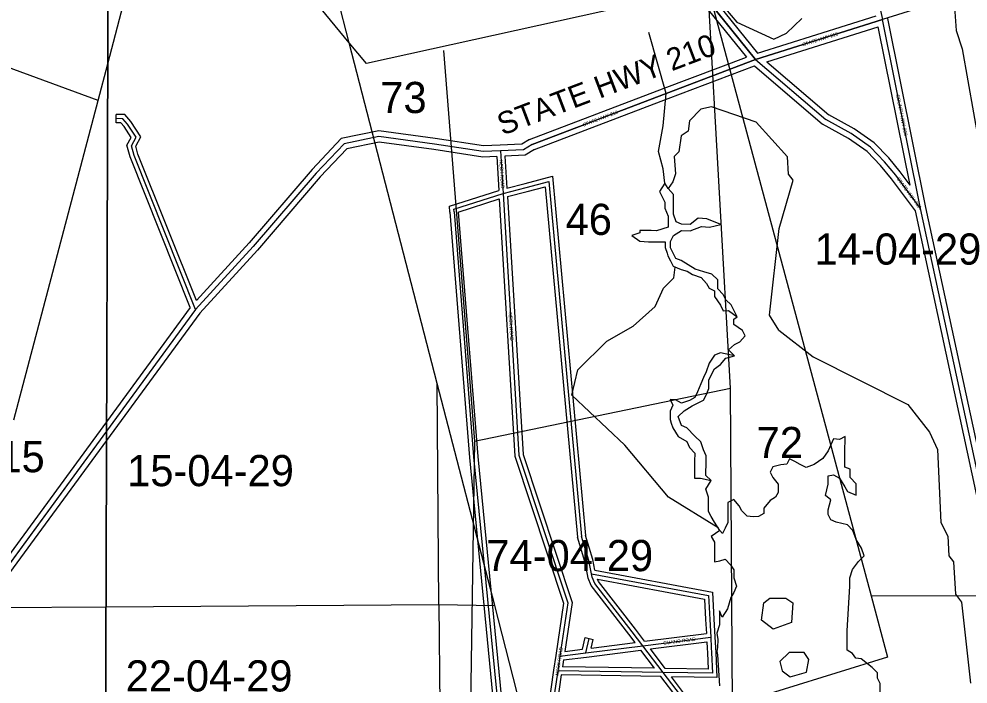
# Model space of a CAD drawing. Extents: x 418523 to 616617, y 1878279 to 2196743.
# Drawn here: x 537078 to 543932, y 2114277 to 2119077 of the extents above; entities that cross this region are included whole.
import ezdxf

# ---------------------------------------------------------------- set-up
doc = ezdxf.new("R2010")
doc.units = 0
for name, color, linetype in [('Level 1', 7, 'Continuous'), ('Level 2', 7, 'Continuous'), ('Level 22', 7, 'Continuous'), ('Level 23', 7, 'Continuous'), ('Level 28', 7, 'Continuous'), ('Level 31', 7, 'Continuous'), ('Level 32', 7, 'Continuous'), ('Level 34', 7, 'Continuous'), ('Level 5', 7, 'Continuous'), ('Level 63', 7, 'Continuous'), ('Level 7', 7, 'Continuous'), ('Level 8', 7, 'Continuous')]:
    doc.layers.add(name, color=color, linetype=linetype)

msp = doc.modelspace()

# ---------------------------------------------------------------- linework, layer by layer
at = {"layer": 'Level 1'}
for p, q in [((537719.609, 2118753.687), (537997.14, 2119803.769)), ((539463.366, 2118905.114), (539231.271, 2119802.443)), ((537649.319, 2118487.731), (534558.401, 2119622.269)), ((539463.367, 2118905.115), (538949.606, 2119529.312)), ((542054.72, 2119300.245), (539586.959, 2118754.956)), ((542054.387, 2119301.524), (543232.04, 2114914.441)), ((542216.929, 2116411.416), (542054.387, 2119301.524)), ((539586.959, 2118754.956), (539463.366, 2118905.114)), ((540099.5, 2116445.698), (539463.367, 2118905.115)), ((540143.56, 2118849.837), (540368.527, 2116029.566)), ((537649.318, 2118487.731), (537719.609, 2118753.687)), ((537040.503, 2116184.172), (537649.319, 2118487.731)), ((540111.394, 2114851.431), (540099.5, 2116445.702)), ((540514.079, 2114842.86), (540099.5, 2116445.702)), ((540368.527, 2116029.566), (542216.929, 2116411.416)), ((542230.103, 2114125.5), (542216.929, 2116411.416)), ((540368.527, 2116029.566), (540332.729, 2113746.588)), ((544701.979, 2114909.417), (543232.04, 2114914.441)), ((543232.04, 2114914.441), (543351.256, 2114470.33)), ((535544.729, 2114820.505), (537706.793, 2114835.146)), ((537706.793, 2114835.146), (540111.394, 2114851.431)), ((540111.394, 2114851.431), (540514.079, 2114842.86)), ((540111.394, 2114851.431), (540118.975, 2113764.477)), ((540812.407, 2113689.461), (540514.079, 2114842.86)), ((543351.256, 2114470.33), (542230.103, 2114125.5))]:
    msp.add_line(p, q, dxfattribs=at)
at = {"layer": 'Level 22'}
for p, q in [((540903.986, 2120635.202), (542397.095, 2118784.433)), ((542397.095, 2118784.433), (543314.515, 2119072.498)), ((543589.03, 2117708.937), (543314.515, 2119072.498)), ((541751.908, 2118539.168), (542397.095, 2118784.433)), ((542397.095, 2118784.433), (542904.255, 2118351.516)), ((540783.322, 2118171.295), (541751.908, 2118539.168)), ((540783.322, 2118171.295), (540720.939, 2118132.944)), ((540720.939, 2118132.944), (540555.621, 2118125.472)), ((544816.478, 2112013.206), (543589.03, 2117708.937)), ((538354.09, 2116979.356), (537710.937, 2116102.298)), ((537710.937, 2116102.298), (536917.158, 2115019.835))]:
    msp.add_line(p, q, dxfattribs=at)
for points in [[(540380.269, 2130501.347), (541071.4, 2129262.621), (543314.515, 2119072.498)], [(543589.03, 2117708.937), (543411.205, 2117948.429), (543329.655, 2118046.876), (543228.527, 2118151.205), (543089.139, 2118249.106), (542904.255, 2118351.516)], [(540555.621, 2118125.472), (540430.765, 2118120.052), (540079.175, 2118174.277), (539677.336, 2118228.668), (539425.909, 2118176.382), (539224.22, 2117964.646), (538770.232, 2117434.055), (538354.09, 2116979.356)]]:
    msp.add_lwpolyline(points, dxfattribs=at)
at = {"layer": 'Level 23'}
for p, q in [((540935.119, 2120660.318), (542411.115, 2118830.761)), ((540894.208, 2120583.618), (542331.342, 2118802.231)), ((542411.115, 2118830.761), (543267.574, 2119099.685)), ((543628.245, 2117716.831), (543353.659, 2119080.745)), ((542478.045, 2118767.924), (543284.077, 2119021.014)), ((543514.515, 2117876.391), (543284.077, 2119021.014)), ((541737.694, 2118576.558), (542331.342, 2118802.231)), ((542478.046, 2118767.923), (542927.162, 2118384.554)), ((541766.122, 2118501.777), (542389.153, 2118738.619)), ((542389.152, 2118738.619), (542881.349, 2118318.476)), ((540765.59, 2118207.348), (541737.705, 2118576.562)), ((540801.055, 2118135.24), (541766.111, 2118501.773)), ((540708.801, 2118172.436), (540553.815, 2118165.432)), ((540765.59, 2118207.348), (540708.8, 2118172.436)), ((540733.077, 2118093.45), (540588.014, 2118086.893)), ((540801.055, 2118135.24), (540733.078, 2118093.45)), ((544769.196, 2112042.735), (543551.753, 2117692.043)), ((544855.581, 2112021.632), (543628.245, 2117716.831)), ((538315.68, 2116994.619), (537711.159, 2116170.243)), ((538385.065, 2116953.949), (537710.715, 2116034.349)), ((537711.159, 2116170.243), (536917.637, 2115088.129)), ((537710.715, 2116034.349), (536957.414, 2115007.084))]:
    msp.add_line(p, q, dxfattribs=at)
for points in [[(543514.515, 2117876.391), (543442.687, 2117973.128), (543359.463, 2118073.596), (543254.615, 2118181.763), (543110.385, 2118283.065), (542927.161, 2118384.554)], [(543551.752, 2117692.043), (543379.722, 2117923.73), (543299.846, 2118020.156), (543202.44, 2118120.646), (543067.892, 2118215.148), (542881.35, 2118318.476)], [(540553.886, 2118165.436), (540432.966, 2118160.186), (540084.906, 2118213.868), (539675.905, 2118269.227), (539405.55, 2118213.005), (539194.52, 2117991.462), (538740.273, 2117460.569), (538360.094, 2117045.162)], [(540528.064, 2118084.236), (540428.563, 2118079.918), (540073.444, 2118134.687), (539678.767, 2118188.109), (539446.268, 2118139.759), (539253.919, 2117937.828), (538800.191, 2117407.541), (538385.065, 2116953.949)]]:
    msp.add_lwpolyline(points, dxfattribs=at)
at = {"layer": 'Level 31'}
for p, q in [((540555.621, 2118125.472), (540574.236, 2117818.103)), ((540219.26, 2117703.954), (540574.236, 2117818.103)), ((540574.236, 2117818.103), (540740.3, 2117861.214)), ((540220.78, 2117684.674), (540219.26, 2117703.954)), ((541506.066, 2114654.037), (541236.608, 2115002.933)), ((542067.073, 2114743.545), (542074.573, 2114615.871)), ((541582.555, 2114553.42), (541506.066, 2114654.037)), ((541171.802, 2114501.262), (541196.79, 2114606.286)), ((541582.555, 2114553.42), (542074.573, 2114615.871)), ((542074.573, 2114615.871), (542078.121, 2114538.031)), ((541171.802, 2114501.262), (541582.555, 2114553.42)), ((541729.555, 2114360.204), (541582.555, 2114553.42)), ((542078.121, 2114538.031), (542079.594, 2114503.841)), ((540984.606, 2114477.492), (540969.102, 2114372.802)), ((540984.606, 2114477.492), (541171.802, 2114501.262)), ((542079.594, 2114503.841), (542086.078, 2114354.349)), ((540969.102, 2114372.802), (540856.7, 2113616.346)), ((541729.555, 2114360.204), (540969.102, 2114372.802)), ((541854.522, 2114195.789), (541729.555, 2114360.204)), ((542086.078, 2114354.349), (541729.555, 2114360.204))]:
    msp.add_line(p, q, dxfattribs=at)
for points in [[(538354.09, 2116979.356), (537909.232, 2118092.213), (537890.179, 2118161.375), (537923.883, 2118223.817), (537861.614, 2118318.214), (537827.924, 2118357.238), (537779.885, 2118357.396)], [(540740.3, 2117861.214), (540905.415, 2117903.965), (541140.966, 2115342.913)], [(540574.236, 2117818.103), (540688.631, 2115927.696), (541041.777, 2114863.174), (540984.606, 2114477.492)], [(540220.78, 2117684.674), (540361.462, 2115915.651), (540638.764, 2113072.614), (540930.98, 2113118.596), (540972.455, 2113156.018)], [(541212.492, 2115072.836), (541193.514, 2115168.181), (541140.966, 2115342.913)], [(541236.608, 2115002.933), (541217.472, 2115048.817), (541212.492, 2115072.836)], [(541212.492, 2115072.836), (542058.764, 2114915.591), (542067.073, 2114743.545)]]:
    msp.add_lwpolyline(points, dxfattribs=at)
at = {"layer": 'Level 32'}
for p, q in [((537779.787, 2118327.395), (537779.985, 2118387.396)), ((540528.063, 2118084.236), (540542.884, 2117839.534)), ((540588.015, 2118086.893), (540601.98, 2117856.299)), ((540601.98, 2117856.3), (540732.762, 2117890.252)), ((540187.49, 2117725.25), (540542.884, 2117839.533)), ((540605.674, 2117795.267), (540747.84, 2117832.175)), ((540251.035, 2117682.657), (540546.626, 2117777.71)), ((540190.872, 2117682.318), (540187.49, 2117725.25)), ((541262.773, 2115018.136), (541256.063, 2115034.226)), ((541529.81, 2114672.375), (541262.774, 2115018.136)), ((541482.323, 2114635.699), (541210.444, 2114987.729)), ((542037.124, 2114741.786), (542042.98, 2114642.101)), ((542097.023, 2114745.304), (542104.543, 2114617.236)), ((541595.959, 2114585.361), (541529.95, 2114672.193)), ((541147.424, 2114528.408), (541167.604, 2114613.231)), ((541167.604, 2114613.231), (541225.976, 2114599.341)), ((541211.021, 2114536.484), (541225.976, 2114599.341)), ((541527.223, 2114576.634), (541482.323, 2114635.699)), ((541595.959, 2114585.361), (542042.981, 2114642.101)), ((541637.915, 2114530.204), (542046.085, 2114582.011)), ((542046.085, 2114582.012), (542048.153, 2114536.666)), ((542104.543, 2114617.236), (542108.091, 2114539.397)), ((541020.086, 2114512.239), (541147.424, 2114528.408)), ((541175.582, 2114471.5), (541569.163, 2114521.476)), ((541211.021, 2114536.484), (541527.223, 2114576.635)), ((541668.26, 2114391.223), (541569.163, 2114521.476)), ((541744.612, 2114389.961), (541637.914, 2114530.204)), ((542048.153, 2114536.666), (542049.621, 2114502.551)), ((542108.095, 2114539.322), (542109.567, 2114505.132)), ((540954.93, 2114481.887), (540939.425, 2114377.197)), ((541010.951, 2114450.596), (541003.789, 2114402.231)), ((541010.951, 2114450.596), (541175.582, 2114471.5)), ((542049.621, 2114502.541), (542054.726, 2114384.868)), ((542109.567, 2114505.141), (542117.432, 2114323.828)), ((540939.428, 2114377.211), (540827.026, 2113620.755)), ((541668.26, 2114391.224), (541003.789, 2114402.231)), ((542054.726, 2114384.868), (541744.613, 2114389.961)), ((540994.911, 2114342.369), (540886.375, 2113611.936)), ((541714.49, 2114330.447), (540994.912, 2114342.368)), ((541878.408, 2114213.942), (541790.81, 2114329.192)), ((542117.432, 2114323.828), (541790.81, 2114329.192))]:
    msp.add_line(p, q, dxfattribs=at)
for points in [[(538360.094, 2117045.162), (537937.71, 2118101.794), (537922.301, 2118157.726), (537958.807, 2118225.357), (537885.589, 2118336.351), (537841.697, 2118387.194), (537779.985, 2118387.396)], [(538315.68, 2116994.618), (537880.753, 2118082.631), (537858.055, 2118165.022), (537888.959, 2118222.276), (537837.639, 2118300.076), (537814.151, 2118327.282), (537779.787, 2118327.395)], [(540732.78, 2117890.257), (540932.057, 2117941.853), (541170.565, 2115348.664)], [(540747.82, 2117832.171), (540878.773, 2117866.077), (541111.368, 2115337.164)], [(540546.625, 2117777.71), (540658.923, 2115921.971), (541011.053, 2114860.507), (540954.93, 2114481.891)], [(540605.675, 2117795.267), (540718.34, 2115933.422), (541072.5, 2114865.84), (541020.086, 2114512.239)], [(540190.873, 2117682.296), (540331.577, 2115913.006), (540611.995, 2113038.031), (540944.455, 2113090.346), (540989.366, 2113130.869)], [(540251.035, 2117682.657), (540391.346, 2115918.296), (540665.534, 2113107.196), (540917.505, 2113146.846), (540955.544, 2113181.167)], [(541183.116, 2115066.746), (541164.37, 2115160.916), (541111.368, 2115337.164)], [(541237.95, 2115098.62), (541222.656, 2115175.445), (541170.566, 2115348.663)], [(541210.445, 2114987.729), (541188.68, 2115039.918), (541183.116, 2115066.746)], [(541237.95, 2115098.62), (542087.585, 2114940.751), (542097.023, 2114745.304)], [(541256.063, 2115034.226), (542029.943, 2114890.432), (542037.124, 2114741.786)], [(541878.408, 2114213.942), (541830.638, 2114177.636), (541714.49, 2114330.448)]]:
    msp.add_lwpolyline(points, dxfattribs=at)
at = {"layer": 'Level 5'}
for p, q in [((541751.908, 2118539.168), (541625.93, 2118978.527)), ((541784.426, 2117426.207), (541784.566, 2117470.575)), ((541745.868, 2117426.329), (541758.698, 2117385.92)), ((541822.735, 2117347.167), (541784.426, 2117426.207)), ((542182.049, 2116629.947), (542244.993, 2116645.025)), ((541788.648, 2116159.5), (541799.601, 2116124.916)), ((542078.13, 2115746.536), (542039.684, 2115782.661)), ((542158.788, 2115363.328), (542139.577, 2115385.573))]:
    msp.add_line(p, q, dxfattribs=at)
for points in [[(543831.435, 2119194.477), (543847.46, 2118994.373), (543888.713, 2118860.82), (544011.51, 2118168.514)], [(541742.277, 2117891.122), (541729.65, 2117995.901), (541695.908, 2118119.659), (541731.26, 2118305.387), (541751.908, 2118539.168)], [(541742.277, 2117891.122), (541703.531, 2117831.601), (541741.844, 2117753.653), (541741.713, 2117712.194), (541765.86, 2117652.474), (541765.734, 2117612.106), (541765.61, 2117573.193), (541683.359, 2117548.723), (541644.805, 2117549.936), (541601.502, 2117548.982), (541562.948, 2117550.196), (541562.895, 2117533.83), (541504.996, 2117514.376), (541562.706, 2117474.187), (541625.267, 2117468.171), (541683.104, 2117467.987), (541745.999, 2117467.787), (541745.868, 2117426.329)], [(541784.566, 2117470.575), (541803.985, 2117514.883), (541861.932, 2117549.248), (541924.506, 2117547.96), (542006.779, 2117579.34), (542064.599, 2117573.701), (542146.521, 2117594.173), (542045.508, 2117633.406), (541982.63, 2117639.059), (541924.645, 2117592.328), (541862.076, 2117595.072), (541823.57, 2117611.923), (541804.471, 2117669.081), (541804.668, 2117731.27), (541804.803, 2117774.183), (541804.918, 2117810.551), (541766.495, 2117853.586), (541742.277, 2117891.122)], [(541758.698, 2117385.92), (541764.959, 2117366.626), (541784.129, 2117332.015)], [(541784.129, 2117332.015), (541803.281, 2117291.586), (541861.049, 2117269.219), (541904.309, 2117256.716), (541942.788, 2117231.501), (542005.622, 2117212.028)], [(541962.195, 2117271.808), (541861.254, 2117334.316), (541822.735, 2117347.167)], [(542183.37, 2117050.356), (542164.213, 2117089.331), (542125.78, 2117129.457), (542125.982, 2117193.464), (542082.81, 2117233.968), (542025.028, 2117251.971), (541962.195, 2117271.808)], [(542005.622, 2117212.028), (542044.04, 2117167.174), (542063.215, 2117134.018), (542101.712, 2117114.258)], [(542101.712, 2117114.258), (542101.582, 2117072.8), (542144.685, 2117010.11), (542163.838, 2116970.045), (542202.405, 2116972.47), (542265.16, 2116927.902)], [(542265.16, 2116927.902), (542221.811, 2117012.776), (542183.37, 2117050.356)], [(542244.993, 2116645.025), (542201.516, 2116689.531), (542245.25, 2116726.851), (542283.87, 2116746.368), (542322.564, 2116789.161), (542303.407, 2116828.134), (542240.646, 2116871.246), (542240.768, 2116910.16), (542265.16, 2116927.902)], [(542244.993, 2116645.025), (542143.607, 2116667.528), (542100.251, 2116649.845), (542061.513, 2116592.87), (542042.033, 2116529.287)], [(542041.508, 2116362.724), (542060.94, 2116411.031), (542061.128, 2116470.675), (542080.535, 2116510.982), (542099.941, 2116551.289), (542143.341, 2116582.792), (542182.049, 2116629.947)], [(542042.033, 2116529.287), (542022.626, 2116488.98), (542003.206, 2116444.673), (541978.682, 2116385.107), (541959.275, 2116344.8), (541920.645, 2116322.737)], [(541838.419, 2116206.621), (541881.85, 2116247.942), (541939.808, 2116285.218), (541978.429, 2116304.734), (542022.111, 2116325.326), (542041.508, 2116362.724)], [(541920.645, 2116322.737), (541862.745, 2116303.646), (541819.525, 2116328.876), (541780.969, 2116330.09), (541800.117, 2116288.57), (541780.702, 2116245.716), (541780.514, 2116186.073), (541788.648, 2116159.5)], [(542039.684, 2115782.661), (542040.007, 2115885.581), (542040.125, 2115923.041), (542020.985, 2115967.47), (542001.884, 2116024.264), (541958.394, 2116064.77), (541900.746, 2116126.05), (541862.242, 2116143.992), (541838.419, 2116206.621)], [(541799.601, 2116124.916), (541837.964, 2116062.241), (541900.435, 2116027.494), (541919.576, 2115983.065), (541958.009, 2115942.575)], [(543298.465, 2114219.62), (543298.659, 2114281.808), (543279.178, 2114319.327), (543279.299, 2114358.241), (543240.854, 2114395.82), (543159.185, 2114458.627), (543120.636, 2114462.749), (543096.718, 2114496.281), (543058.234, 2114521.132), (543058.343, 2114556.046), (543058.666, 2114660.056), (543078.955, 2114983.303), (543079.145, 2115044.401), (543098.612, 2115103.983), (543142.095, 2115162.036), (543180.785, 2115203.374), (543161.674, 2115257.621), (543123.309, 2115320.295), (543099.49, 2115385.467), (543061.058, 2115427.046), (542978.937, 2115445.488), (542940.43, 2115462.338), (542921.265, 2115499.856), (542921.374, 2115534.406), (542940.88, 2115606.716), (542902.418, 2115638.476), (542921.954, 2115720.244), (542922.14, 2115779.886), (542960.719, 2115785.585), (543003.95, 2115763.264), (543042.631, 2115700.591), (543061.804, 2115665.981), (543124.307, 2115640.691), (543124.445, 2115685.061), (543124.562, 2115722.519), (543081.399, 2115767.022), (543081.585, 2115826.666), (543043.073, 2115842.061), (543043.207, 2115884.975), (543043.385, 2115942.071), (543043.505, 2115980.621), (543043.64, 2116023.898), (543043.765, 2116063.902), (543004.816, 2116040.749), (542961.533, 2116046.339), (542922.699, 2115958.814), (542883.97, 2115905.111), (542821.255, 2115862.03), (542763.345, 2115840.028), (542719.795, 2115861.257), (542681.304, 2115883.563), (542642.805, 2115902.958), (542623.397, 2115862.651), (542580.084, 2115858.786), (542522.196, 2115843.695), (542502.795, 2115804.842), (542521.957, 2115767.323), (542560.37, 2115720.287), (542560.182, 2115660.281), (542540.794, 2115625.792), (542502.16, 2115602.274), (542458.364, 2115545.678), (542458.246, 2115508.22), (542419.617, 2115486.157), (542381.052, 2115484.823), (542337.763, 2115488.961), (542299.32, 2115526.541), (542280.158, 2115564.06), (542241.738, 2115608.913), (542198.05, 2115586.503), (542197.924, 2115546.499), (542197.715, 2115479.946), (542197.597, 2115442.488), (542178.19, 2115402.181), (542158.788, 2115363.328)], [(541958.009, 2115942.575), (541957.83, 2115885.841), (541957.694, 2115842.564), (541957.445, 2115763.647), (542001.062, 2115763.509), (542078.13, 2115746.536)], [(542139.577, 2115385.573), (542101.204, 2115445.337), (542077.31, 2115485.781), (542058.142, 2115521.846), (542058.34, 2115584.398), (542058.465, 2115624.402), (542039.374, 2115684.469), (542078.13, 2115746.536)], [(542139.577, 2115385.573), (542076.855, 2115341.401), (542100.751, 2115301.322), (542100.624, 2115260.954), (542100.494, 2115219.495), (542100.305, 2115159.852), (542138.884, 2115165.186), (542177.488, 2115178.884), (542215.919, 2115137.303), (542240.146, 2115102.314), (542239.96, 2115042.671), (542259.053, 2114982.968), (542239.632, 2114938.66), (542220.235, 2114901.262), (542195.64, 2114819.512), (542156.891, 2114759.991)], [(542156.891, 2114759.991), (542137.75, 2114804.421), (542137.623, 2114764.052), (542137.599, 2114756.416)], [(542137.599, 2114756.416), (542137.435, 2114704.41), (542117.963, 2114643.373), (542124.87, 2114597.405)], [(542124.87, 2114597.405), (542121.935, 2114539.633), (542118.02, 2114512.216)], [(542118.02, 2114512.216), (542121.936, 2114486.758), (542136.048, 2114263.272)]]:
    msp.add_lwpolyline(points, dxfattribs=at)
for points in [[(542524.604, 2114672.081), (542441.43, 2114739.032), (542458.528, 2114864.016), (542500.308, 2114897.226), (542617.02, 2114896.838), (542666.932, 2114863.327), (542658.145, 2114721.644), (542524.604, 2114672.081)], [(542648.533, 2114329.864), (542765.345, 2114362.816), (542782.303, 2114454.478), (542749.121, 2114504.599), (542640.749, 2114504.958), (542573.829, 2114438.496), (542590.311, 2114371.745), (542648.533, 2114329.864)]]:
    msp.add_lwpolyline(points, close=True, dxfattribs=at)
at = {"layer": 'Level 63'}
for points in [[(498157.22, 2105821.853), (537676.819, 2105670.798), (537825.504, 2151130.473), (498355.89, 2151281.925), (498157.22, 2105821.853)], [(537676.819, 2105670.798), (577196.136, 2105563.021), (577294.837, 2151022.407), (537825.504, 2151130.473), (537676.819, 2105670.798)]]:
    msp.add_lwpolyline(points, dxfattribs=at)
at = {"layer": 'Level 7'}
for points in [[(542016.375, 2119345.766), (542262.007, 2119054.526), (542530.125, 2118931.968), (542621.956, 2118973.35), (542730.656, 2119081.364)], [(542564.96, 2116831.066), (542498.626, 2116939.668), (542567.335, 2117564.664), (542668.509, 2117914.474), (542635.298, 2117956.245), (542627.385, 2118081.327), (542403.125, 2118332.141), (542078.367, 2118441.591), (542003.275, 2118425.15), (541919.645, 2118342.077), (541911.047, 2118267.055), (541860.937, 2118233.874), (541843.869, 2118117.221), (541810.429, 2118083.98), (541818.341, 2117958.936), (541800.848, 2117901.995), (541766.495, 2117853.586)], [(542127.132, 2115404.956), (541769.089, 2115624.877), (541453.515, 2116001.064), (541071.22, 2116360.769), (541113.487, 2116544.044), (541322.587, 2116751.761), (541514.679, 2116859.516), (541673.529, 2117000.711), (541732.297, 2117133.895), (541807.587, 2117208.687), (541816.481, 2117286.475)], [(542564.96, 2116831.066), (542814.429, 2116638.513), (543496.899, 2116294.501), (543654.636, 2116093.898), (543712.56, 2115968.656), (543735.881, 2115443.403), (543785.565, 2115343.201), (543793.447, 2115201.447), (543826.659, 2115159.676), (543842.554, 2114926.191), (543884.076, 2114867.7), (543948.84, 2114283.926)]]:
    msp.add_lwpolyline(points, dxfattribs=at)
at = {"layer": 'Level 8'}
for points in [[(537787.995, 2139662.597), (537914.203, 2139674.421), (538546.212, 2139781.429), (539020.219, 2139888.436), (540837.411, 2132139.261), (543883.735, 2119252.97), (543792.734, 2119223.968), (543314.728, 2119072.959), (542396.716, 2118783.943), (540903.649, 2120634.974), (540175.616, 2121538.99), (540161.615, 2121555.99), (538112.548, 2122944.004), (537980.538, 2123303.011), (537797.525, 2123799.022), (537736.652, 2123964.708)], [(537736.652, 2123964.708), (537797.525, 2123799.022), (537980.538, 2123303.011), (538112.548, 2122944.004), (540161.615, 2121555.99), (540175.616, 2121538.99), (540903.649, 2120634.974), (542396.716, 2118783.943), (541751.709, 2118538.931), (540783.697, 2118170.911), (540720.697, 2118132.91), (540555.694, 2118125.908), (540430.691, 2118119.906), (540078.683, 2118173.904), (539677.675, 2118228.901), (539425.67, 2118175.898), (539224.671, 2117964.891), (538770.673, 2117433.872), (538353.674, 2116978.857), (537710.938, 2116102.606)], [(537710.938, 2116102.606), (536916.685, 2115019.793), (536970.744, 2112219.724), (535027.773, 2108890.621), (534872.775, 2108625.612), (534429.77, 2108409.602), (534340.77, 2108348.6), (534321.769, 2108371.6), (533891.746, 2109077.613), (533318.707, 2110431.641), (532891.682, 2111247.658), (532287.645, 2112520.684), (532019.628, 2113108.696), (531534.599, 2114094.716), (531018.569, 2115083.736), (530845.557, 2115502.744), (530666.535, 2116374.764), (530502.518, 2117128.781), (530219.489, 2118312.809), (529859.45, 2119872.844), (529246.386, 2122501.904)]]:
    msp.add_lwpolyline(points, dxfattribs=at)

# ---------------------------------------------------------------- texts
at = {"layer": 'Level 2'}
for s, p in [('73', (539687.629, 2118397.667)), ('46', (541025.655, 2117518.179)), ('14-04-29', (542823.436, 2117303.934)), ('72', (542405.416, 2115907.436)), ('15', (536929.544, 2115805.512)), ('15-04-29', (537859.308, 2115704.811)), ('74-04-29', (540453.412, 2115091.54)), ('22-04-29', (537849.222, 2114223.215))]:
    msp.add_text(s, height=225, dxfattribs=at).set_placement(p)
at = {"layer": 'Level 28'}
msp.add_text('STATE HWY 210', height=160, rotation=20.7962277, dxfattribs=at).set_placement((540569.975, 2118234.376))
at = {"layer": 'Level 34'}
for s, height, rotation, p in [('STATE HWY 210', 25, 17.4313416, (542740.552, 2118879.177)), ('COUNTY HWY 203', 25, 281.3816139, (543411.174, 2118529.05)), ('STATE HWY 210', 25, 20.7962277, (541155.455, 2118299.264)), ('NECK ROAD', 25, 273.4645917, (540547.226, 2118057.331)), ('STATE HWY A1A', 25, 306.5934501, (543415.4, 2117921.815)), ('NECK ROAD', 24.9992, 273.4617945, (540613.735, 2116958.437)), ('GUANO ROAD', 25, 7.2331833, (541732.653, 2114559.872)), ('NECK ROAD', 25, 81.5746222, (540976.551, 2114337.792))]:
    msp.add_text(s, height=height, rotation=rotation, dxfattribs=at).set_placement(p)

doc.saveas('drawing.dxf')
